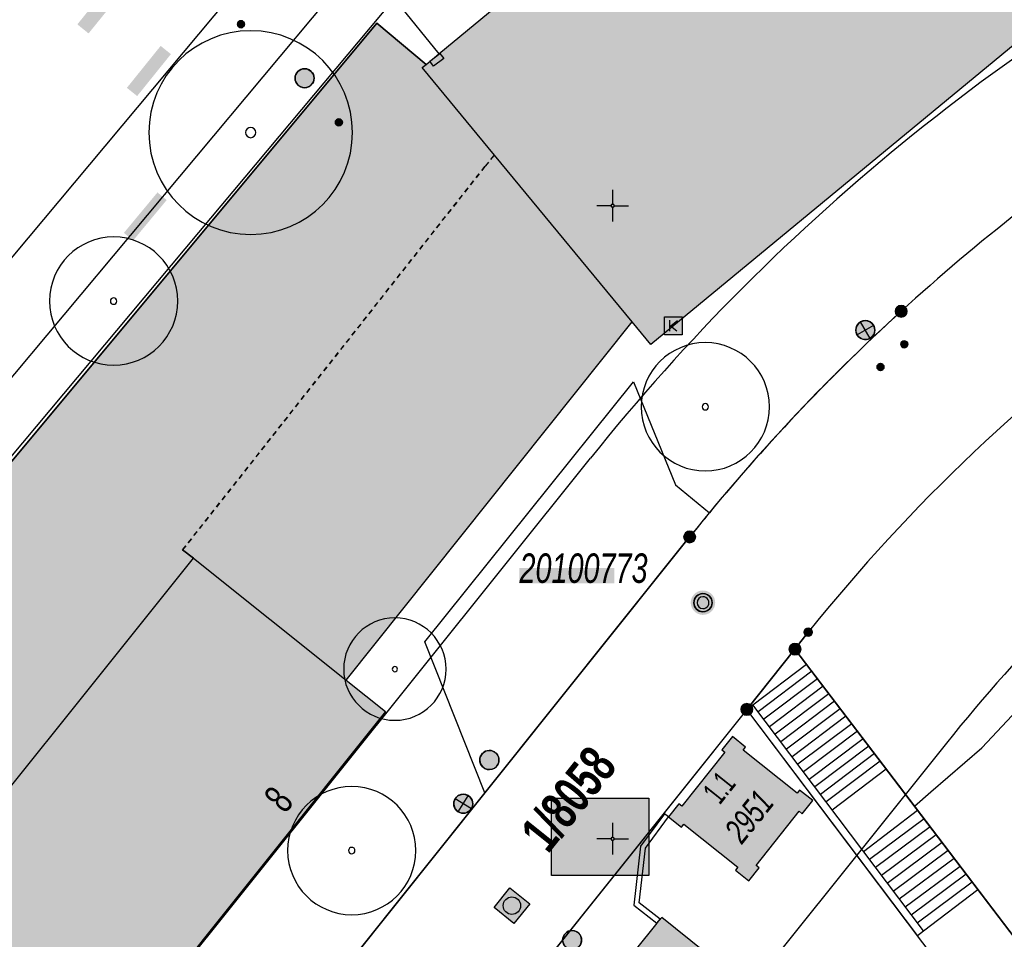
# Model space of a CAD drawing. Header units: metres. Extents: x 2695560 to 2696939, y 1260491 to 1262050.
# Tile 967 of 1005: x 2696728 to 2696766, y 1261471 to 1261507. Entities that reach past the tile are written whole.
import ezdxf

# ---------------------------------------------------------------- set-up
doc = ezdxf.new("R2010")
doc.units = ezdxf.units.M
doc.linetypes.add('AUSGEZOGEN', pattern=[0])
doc.linetypes.add('VERDECKT2_S2', pattern=[0.36, 0.2, -0.16])
for name, color, linetype in [('XR$1$AV_Flächen (EO)', 7, 'AUSGEZOGEN'), ('XR$1$AV_Gebäudeflächen (BB)', 7, 'AUSGEZOGEN'), ('XR$1$AV_Gebäudeflächen (EO)', 7, 'AUSGEZOGEN'), ('XR$1$AV_Gebäudeflächen ut.', 7, 'AUSGEZOGEN'), ('XR$1$AV_Grenzpunkte', 7, 'AUSGEZOGEN'), ('XR$1$AV_Grundstück-Nr.', 7, 'AUSGEZOGEN'), ('XR$1$AV_Haus-Nr.', 7, 'AUSGEZOGEN'), ('XR$1$AV_Koordinatennetzpunkte', 7, 'AUSGEZOGEN'), ('XR$1$AV_Lagefixpunkt-Nr.', 7, 'AUSGEZOGEN'), ('XR$1$AV_Lagefixpunkte', 7, 'AUSGEZOGEN'), ('XR$1$AV_Linien (BB)', 7, 'AUSGEZOGEN'), ('XR$1$AV_Linien (EO)', 7, 'AUSGEZOGEN'), ('XR$1$AV_Versicherung-Nr.', 7, 'AUSGEZOGEN'), ('XR$1$AW_LK_Schachtdeckel', 24, 'AUSGEZOGEN'), ('XR$1$EW_LK_Knoten', 1, 'AUSGEZOGEN'), ('XR$1$GR_Baum', 94, 'AUSGEZOGEN'), ('XR$1$Liegenschaftsgrenzen', 7, 'AUSGEZOGEN'), ('XR$1$PFAV', 255, 'AUSGEZOGEN'), ('XR$1$PFAW', 255, 'AUSGEZOGEN'), ('XR$1$PFEW', 255, 'AUSGEZOGEN'), ('XR$1$PFWFM', 255, 'AUSGEZOGEN'), ('XR$1$RAEW', 8, 'AUSGEZOGEN'), ('XR$1$RP_Abstandslinie', 7, 'AUSGEZOGEN'), ('XR$1$TV_LK_KNOTEN', 92, 'AUSGEZOGEN')]:
    doc.layers.add(name, color=color, linetype=linetype)
doc.styles.add('ARIAL', font='arial.ttf')

# ---------------------------------------------------------------- blocks, each defined once
blk = doc.blocks.new('COMPLEXOBJECT_20')
at = {"layer": 'XR$1$AV_Linien (BB)', "color": 7, "linetype": 'AUSGEZOGEN', "transparency": 33554687}
blk.add_line((6739.244, 11508.745), (6709.71, 11473.44), dxfattribs=at)
blk = doc.blocks.new('COMPLEXOBJECT_120')
at = {"layer": 'XR$1$AV_Linien (BB)', "color": 7, "linetype": 'AUSGEZOGEN', "transparency": 33554687}
for points in [[(6773.91, 11484.831), (6774.347, 11484.133), (6776.134, 11485.037), (6777.415, 11482.653), (6777.545, 11482.41), (6777.706, 11482.506), (6778.565, 11480.854)], [(6761.914, 11476.289), (6762.568, 11476.855), (6764.578, 11478.593), (6768.558, 11482.828)]]:
    blk.add_lwpolyline(points, dxfattribs=at)
blk.add_arc((6775.565, 11472.258), 12.682, 97.4974, 123.5396, dxfattribs=at)
blk = doc.blocks.new('COMPLEXOBJECT_127')
at = {"layer": 'XR$1$AV_Linien (BB)', "color": 7, "linetype": 'AUSGEZOGEN', "transparency": 33554687}
blk.add_lwpolyline([(6715.278, 11476.731), (6740.685, 11507.211), (6742.634, 11505.58)], dxfattribs=at)
blk = doc.blocks.new('COMPLEXOBJECT_135')
at = {"layer": 'XR$1$AV_Linien (BB)', "color": 7, "linetype": 'AUSGEZOGEN', "transparency": 33554687}
blk.add_line((6744.956, 11476.819), (6712.56, 11436.34), dxfattribs=at)
blk.add_arc((6691.502, 11453.137), 26.936, 310.6236, 321.4225, dxfattribs=at)
blk = doc.blocks.new('COMPLEXOBJECT_137')
at = {"layer": 'XR$1$AV_Linien (BB)', "color": 7, "linetype": 'AUSGEZOGEN', "transparency": 33554687}
blk.add_line((6753.04, 11486.92), (6744.956, 11476.819), dxfattribs=at)
blk.add_arc((6799.614, 11449.844), 59.529, 140.28941, 141.47785, dxfattribs=at)
blk = doc.blocks.new('COMPLEXOBJECT_138')
at = {"layer": 'XR$1$AV_Linien (BB)', "color": 7, "linetype": 'AUSGEZOGEN', "transparency": 33554687}
blk.add_line((6757.72, 11483.16), (6757.2, 11482.49), dxfattribs=at)
for centre, radius, start, end in [((6813.333, 11439.542), 70.496, 115.19407, 118.08035), ((6814.145, 11438.235), 72.031, 118.16042, 126.0941), ((6813.803, 11438.087), 71.95, 125.80512, 141.21206)]:
    blk.add_arc(centre, radius, start, end, dxfattribs=at)
blk = doc.blocks.new('COMPLEXOBJECT_157')
at = {"layer": 'XR$1$AV_Linien (BB)', "color": 7, "linetype": 'AUSGEZOGEN', "transparency": 33554687}
blk.add_lwpolyline([(6755.3, 11480.11), (6738.66, 11459.31), (6733.67, 11453.07), (6728.68, 11446.83), (6717.24, 11432.56)], dxfattribs=at)
blk = doc.blocks.new('COMPLEXOBJECT_162')
at = {"layer": 'XR$1$AV_Linien (BB)', "color": 7, "linetype": 'AUSGEZOGEN', "transparency": 33554687}
for centre, radius, start, end in [((6814.132, 11437.647), 78.549, 109.97478, 114.33026), ((6813.745, 11438.026), 78.045, 114.18581, 123.1476), ((6814.051, 11438.206), 78.062, 123.40831, 132.42357), ((6813.947, 11438.211), 77.988, 132.3694, 140.44259)]:
    blk.add_arc(centre, radius, start, end, dxfattribs=at)
blk = doc.blocks.new('COMPLEXOBJECT_774')
at = {"layer": 'XR$1$AV_Linien (BB)', "color": 7, "linetype": 'AUSGEZOGEN', "transparency": 33554687}
for points in [[(6751.448, 11548.814), (6752.991, 11551.459), (6750.571, 11553.184)], [(6718.522, 11505.466), (6722.545, 11510.266), (6734, 11523.918)]]:
    blk.add_lwpolyline(points, dxfattribs=at)
for centre, radius, start, end in [((6751.438, 11554.221), 1.351, 88.3036, 156.6909), ((6751.437, 11554.221), 1.351, 156.6468, 230.1185), ((6618.646, 11624.059), 152.637, 324.27481, 330.46445), ((6611.47, 11627.975), 160.753, 319.66063, 324.63479)]:
    blk.add_arc(centre, radius, start, end, dxfattribs=at)
blk = doc.blocks.new('COMPLEXOBJECT_800')
at = {"layer": 'XR$1$AV_Linien (BB)', "color": 7, "linetype": 'AUSGEZOGEN', "transparency": 33554687}
blk.add_line((6736.702, 11510.426), (6708.011, 11476.146), dxfattribs=at)
blk = doc.blocks.new('COMPLEXOBJECT_1171')
at = {"layer": 'XR$1$Liegenschaftsgrenzen', "color": 7, "linetype": 'AUSGEZOGEN', "transparency": 33554687}
blk.add_line((6757.2, 11482.49), (6757.72, 11483.16), dxfattribs=at)
blk.add_arc((6813.803, 11438.087), 71.95, 125.80512, 141.21206, dxfattribs=at)
blk = doc.blocks.new('COMPLEXOBJECT_1223')
at = {"layer": 'XR$1$Liegenschaftsgrenzen', "color": 7, "linetype": 'AUSGEZOGEN', "transparency": 33554687}
blk.add_line((6753.77, 11526.11), (6709.71, 11473.44), dxfattribs=at)
blk = doc.blocks.new('COMPLEXOBJECT_1238')
at = {"layer": 'XR$1$Liegenschaftsgrenzen', "color": 7, "linetype": 'AUSGEZOGEN', "transparency": 33554687}
blk.add_line((6712.56, 11436.34), (6753.04, 11486.92), dxfattribs=at)
for centre, radius, start, end in [((6814.051, 11438.206), 78.062, 123.40831, 132.42357), ((6813.833, 11438.315), 77.835, 132.35928, 141.35733)]:
    blk.add_arc(centre, radius, start, end, dxfattribs=at)
blk = doc.blocks.new('COMPLEXOBJECT_1239')
at = {"layer": 'XR$1$Liegenschaftsgrenzen', "color": 7, "linetype": 'AUSGEZOGEN', "transparency": 33554687}
for p, q in [((6752.91, 11551.32), (6740.15, 11561.72)), ((6718.62, 11505.91), (6734.31, 11524.39))]:
    blk.add_line(p, q, dxfattribs=at)
for centre, radius, start, end in [((6608.618, 11631.149), 164.902, 325.36623, 331.04667), ((6608.138, 11631.397), 165.438, 319.69841, 325.38982)]:
    blk.add_arc(centre, radius, start, end, dxfattribs=at)
blk = doc.blocks.new('BWAV1')
at = {"layer": 'XR$1$PFAV', "transparency": 33554687}
blk.add_hatch(color=7, dxfattribs=at).paths.add_polyline_path([(0.67, 0), (0.656, 0.135), (0.616, 0.264), (0.55, 0.383), (0.462, 0.486), (0.354, 0.569), (0.233, 0.628), (0.101, 0.662), (-0.034, 0.669), (-0.168, 0.649), (-0.295, 0.602), (-0.41, 0.53), (-0.508, 0.436), (-0.586, 0.325), (-0.639, 0.201), (-0.667, 0.068), (-0.667, -0.068), (-0.639, -0.201), (-0.586, -0.325), (-0.508, -0.436), (-0.41, -0.53), (-0.295, -0.602), (-0.168, -0.649), (-0.034, -0.669), (0.101, -0.662), (0.233, -0.628), (0.354, -0.569), (0.462, -0.486), (0.55, -0.383), (0.616, -0.264), (0.656, -0.135)])
at = {"color": 7, "transparency": 33554687}
for radius, start, end in [(0.5, 91.1948, 268.8052), (0.326, 91.1948, 268.8052), (0.5, 268.8052, 91.1948), (0.326, 268.8052, 91.1948)]:
    blk.add_arc((0, 0), radius, start, end, dxfattribs=at)
at = {"layer": 'XR$1$PFAV', "transparency": 33554687}
blk.add_circle((0, 0), 0.5, dxfattribs=at)
blk = doc.blocks.new('BAV15')
at = {"layer": 'XR$1$PFAV', "transparency": 33554687}
blk.add_hatch(color=7, dxfattribs=at).paths.add_polyline_path([(0.5, 0), (0.49, 0.101), (0.459, 0.197), (0.41, 0.286), (0.344, 0.362), (0.264, 0.424), (0.174, 0.469), (0.076, 0.494), (-0.025, 0.499), (-0.125, 0.484), (-0.22, 0.449), (-0.306, 0.395), (-0.379, 0.326), (-0.437, 0.243), (-0.477, 0.15), (-0.497, 0.051), (-0.497, -0.051), (-0.477, -0.15), (-0.437, -0.243), (-0.379, -0.326), (-0.306, -0.395), (-0.22, -0.449), (-0.125, -0.484), (-0.025, -0.499), (0.076, -0.494), (0.174, -0.469), (0.264, -0.424), (0.344, -0.362), (0.41, -0.286), (0.459, -0.197), (0.49, -0.101)])
at = {"color": 7, "transparency": 33554687}
for start, end in [(90, 270), (270, 90)]:
    blk.add_arc((0, 0), 0.5, start, end, dxfattribs=at)
at = {"layer": 'XR$1$PFAV', "transparency": 33554687}
blk.add_circle((0, 0), 0.5, dxfattribs=at)
blk = doc.blocks.new('BAV2041')
at = {"color": 7, "transparency": 33554687}
for p, q in [((0, 0.5), (0, 0.05)), ((-0.05, 0), (-0.5, 0)), ((0.05, 0), (0.5, 0)), ((0, -0.05), (0, -0.5))]:
    blk.add_line(p, q, dxfattribs=at)
blk.add_circle((0, 0), 0.05, dxfattribs=at)
for start, end in [(90, 270), (270, 90)]:
    blk.add_arc((0, 0), 0.05, start, end, dxfattribs=at)
blk = doc.blocks.new('COMPLEXOBJECT_1461')
at = {"layer": 'XR$1$RP_Abstandslinie', "color": 7, "linetype": 'AUSGEZOGEN', "transparency": 33554687}
blk.add_lwpolyline([(6763.18, 11478.78), (6742.94, 11453.49), (6722.73, 11428.24)], dxfattribs=at)
blk.add_arc((6813.928, 11438.164), 65, 128.8438, 141.32817, dxfattribs=at)
blk = doc.blocks.new('WBGR1')
at = {"color": 94, "transparency": 33554687}
for radius, start, end in [(1, 90, 270), (1, 270, 90), (0.05, 90, 270), (0.05, 270, 90)]:
    blk.add_arc((0, 0), radius, start, end, dxfattribs=at)
blk = doc.blocks.new('BAW2082')
at = {"layer": 'XR$1$PFAW', "transparency": 33554687}
blk.add_hatch(color=7, dxfattribs=at).paths.add_polyline_path([(0.509, -0.003), (0.499, 0.098), (0.469, 0.194), (0.42, 0.283), (0.354, 0.359), (0.274, 0.421), (0.183, 0.466), (0.085, 0.491), (-0.016, 0.496), (-0.116, 0.481), (-0.211, 0.446), (-0.297, 0.392), (-0.37, 0.323), (-0.428, 0.24), (-0.468, 0.147), (-0.488, 0.047), (-0.488, -0.054), (-0.468, -0.153), (-0.428, -0.246), (-0.37, -0.329), (-0.297, -0.398), (-0.211, -0.452), (-0.116, -0.487), (-0.016, -0.502), (0.085, -0.497), (0.183, -0.472), (0.274, -0.427), (0.354, -0.366), (0.42, -0.289), (0.469, -0.2), (0.499, -0.104)])
at = {"transparency": 33554687}
for start, end in [(91.1948, 268.8052), (268.8052, 91.1948)]:
    blk.add_arc((0.01, 0), 0.5, start, end, dxfattribs=at)
at = {"layer": 'XR$1$PFAW', "transparency": 33554687}
blk.add_circle((0.009, -0.003), 0.5, dxfattribs=at)
blk = doc.blocks.new('BAW2087')
at = {"lineweight": 25, "true_color": 0x000000, "transparency": 33554687}
h = blk.add_hatch(color=18, dxfattribs=at)
h.paths.add_polyline_path([(-0.5, 0.5), (-0.5, -0.5), (0.5, -0.5), (0.5, 0.5)])
h.paths.add_polyline_path([(0.337, -0.069), (0.316, -0.136), (0.282, -0.196), (0.237, -0.249), (0.182, -0.292), (0.119, -0.322), (0.052, -0.34), (-0.017, -0.343), (-0.086, -0.333), (-0.151, -0.309), (-0.21, -0.272), (-0.261, -0.224), (-0.301, -0.167), (-0.328, -0.103), (-0.342, -0.035), (-0.342, 0.035), (-0.328, 0.103), (-0.301, 0.167), (-0.261, 0.224), (-0.21, 0.272), (-0.151, 0.309), (-0.086, 0.333), (-0.017, 0.343), (0.052, 0.34), (0.119, 0.322), (0.182, 0.292), (0.237, 0.249), (0.282, 0.196), (0.316, 0.136), (0.337, 0.069), (0.344, 0)], flags=16)
at = {"layer": 'XR$1$PFAW', "lineweight": 25, "transparency": 33554687}
blk.add_hatch(color=7, dxfattribs=at).paths.add_polyline_path([(0.344, 0), (0.337, 0.069), (0.316, 0.136), (0.282, 0.196), (0.237, 0.249), (0.182, 0.292), (0.119, 0.322), (0.052, 0.34), (-0.017, 0.343), (-0.086, 0.333), (-0.151, 0.309), (-0.21, 0.272), (-0.261, 0.224), (-0.301, 0.167), (-0.328, 0.103), (-0.342, 0.035), (-0.342, -0.035), (-0.328, -0.103), (-0.301, -0.167), (-0.261, -0.224), (-0.21, -0.272), (-0.151, -0.309), (-0.086, -0.333), (-0.017, -0.343), (0.052, -0.34), (0.119, -0.322), (0.182, -0.292), (0.237, -0.249), (0.282, -0.196), (0.316, -0.136), (0.337, -0.069)])
at = {"lineweight": 25, "transparency": 33554687}
for p, q in [((-0.5, 0.5, 0.993), (0.5, 0.5, 0.993)), ((-0.5, -0.5, 0.993), (-0.5, 0.5, 0.993)), ((0.5, 0.5, 0.993), (0.5, -0.5, 0.993)), ((0.5, -0.5, 0.993), (-0.5, -0.5, 0.993))]:
    blk.add_line(p, q, dxfattribs=at)
blk.add_circle((0, 0), 0.344, dxfattribs=at)
at = {"layer": 'XR$1$PFAW', "lineweight": 25, "transparency": 33554687}
blk.add_line((-0.5, 0.5), (0.5, 0.5), dxfattribs=at)
at = {"layer": 'XR$1$PFAW', "color": 31, "lineweight": 25, "transparency": 33554687}
for p, q in [((-0.5, -0.5), (-0.5, 0.5)), ((0.5, 0.5), (0.5, -0.5)), ((0.5, -0.5), (-0.5, -0.5))]:
    blk.add_line(p, q, dxfattribs=at)
at = {"layer": 'XR$1$PFAW', "lineweight": 25, "transparency": 33554687}
blk.add_circle((0, 0), 0.344, dxfattribs=at)
blk = doc.blocks.new('BAW2088')
at = {"layer": 'XR$1$PFAW', "transparency": 33554687}
blk.add_hatch(color=253, dxfattribs=at).paths.add_polyline_path([(0.51, 0), (0.5, 0.101), (0.47, 0.197), (0.421, 0.286), (0.355, 0.362), (0.275, 0.424), (0.184, 0.469), (0.086, 0.494), (-0.015, 0.499), (-0.115, 0.484), (-0.21, 0.449), (-0.296, 0.395), (-0.369, 0.326), (-0.427, 0.243), (-0.467, 0.15), (-0.487, 0.051), (-0.487, -0.051), (-0.467, -0.15), (-0.427, -0.243), (-0.369, -0.326), (-0.296, -0.395), (-0.21, -0.449), (-0.115, -0.484), (-0.015, -0.499), (0.086, -0.494), (0.184, -0.469), (0.275, -0.424), (0.355, -0.362), (0.421, -0.286), (0.47, -0.197), (0.5, -0.101)])
at = {"transparency": 33554687}
for start, end in [(91.1948, 268.8052), (268.8052, 91.1948)]:
    blk.add_arc((0.01, 0), 0.5, start, end, dxfattribs=at)
at = {"layer": 'XR$1$PFAW', "transparency": 33554687}
blk.add_circle((0.01, 0), 0.5, dxfattribs=at)
blk = doc.blocks.new('BEWLP2549_S')
at = {"layer": 'XR$1$PFEW', "transparency": 33554687}
blk.add_hatch(color=7, dxfattribs=at).paths.add_polyline_path([(0.5, 0), (0.49, 0.101), (0.459, 0.197), (0.41, 0.286), (0.344, 0.362), (0.264, 0.424), (0.174, 0.469), (0.076, 0.494), (-0.025, 0.499), (-0.125, 0.484), (-0.22, 0.449), (-0.306, 0.395), (-0.379, 0.326), (-0.437, 0.243), (-0.477, 0.15), (-0.497, 0.051), (-0.497, -0.051), (-0.477, -0.15), (-0.437, -0.243), (-0.379, -0.326), (-0.306, -0.395), (-0.22, -0.449), (-0.125, -0.484), (-0.025, -0.499), (0.076, -0.494), (0.174, -0.469), (0.264, -0.424), (0.344, -0.362), (0.41, -0.286), (0.459, -0.197), (0.49, -0.101)])
at = {"color": 1, "transparency": 33554687}
for p, q in [((0.354, -0.354), (-0.354, 0.354)), ((-0.354, -0.354), (0.354, 0.354))]:
    blk.add_line(p, q, dxfattribs=at)
for start, end in [(91.3809, 268.6191), (268.6191, 91.3809)]:
    blk.add_arc((0, 0), 0.5, start, end, dxfattribs=at)
at = {"layer": 'XR$1$PFEW', "transparency": 33554687}
blk.add_circle((0, 0), 0.5, dxfattribs=at)
blk = doc.blocks.new('BEW957')
at = {"layer": 'XR$1$RAEW', "transparency": 33554687}
blk.add_hatch(color=1, dxfattribs=at).paths.add_polyline_path([(-0.5, 0), (-0.5, -0.05), (-0.49, -0.1), (-0.48, -0.15), (-0.46, -0.2), (-0.44, -0.24), (-0.41, -0.29), (-0.38, -0.33), (-0.34, -0.36), (-0.31, -0.4), (-0.26, -0.42), (-0.22, -0.45), (-0.17, -0.47), (-0.13, -0.48), (-0.08, -0.49), (-0.03, -0.5), (0.03, -0.5), (0.08, -0.49), (0.13, -0.48), (0.17, -0.47), (0.22, -0.45), (0.26, -0.42), (0.31, -0.4), (0.34, -0.36), (0.38, -0.33), (0.41, -0.29), (0.44, -0.24), (0.46, -0.2), (0.48, -0.15), (0.49, -0.1), (0.5, -0.05), (0.5, 0), (0.5, 0.05), (0.49, 0.1), (0.48, 0.15), (0.46, 0.2), (0.44, 0.24), (0.41, 0.29), (0.38, 0.33), (0.34, 0.36), (0.31, 0.4), (0.26, 0.42), (0.22, 0.45), (0.17, 0.47), (0.13, 0.48), (0.08, 0.49), (0.03, 0.5), (-0.03, 0.5), (-0.08, 0.49), (-0.13, 0.48), (-0.17, 0.47), (-0.22, 0.45), (-0.26, 0.42), (-0.31, 0.4), (-0.34, 0.36), (-0.38, 0.33), (-0.41, 0.29), (-0.44, 0.24), (-0.46, 0.2), (-0.48, 0.15), (-0.49, 0.1), (-0.5, 0.05)])
at = {"color": 1, "transparency": 33554687}
for start, end in [(90, 180), (180, 270), (0, 90), (270, 0)]:
    blk.add_arc((0, 0), 0.5, start, end, dxfattribs=at)
at = {"layer": 'XR$1$RAEW', "color": 1, "transparency": 33554687}
blk.add_circle((0, 0), 0.5, dxfattribs=at)
blk = doc.blocks.new('BEWLP2514')
at = {"layer": 'XR$1$PFEW', "transparency": 33554687}
blk.add_hatch(color=7, dxfattribs=at).paths.add_polyline_path([(0.5, 0), (-0.5, 0), (-0.5, -0.5), (0.5, -0.5)])
at = {"color": 1, "transparency": 33554687}
blk.add_lwpolyline([(-0.5, 0), (0.5, 0), (0.5, -0.5), (-0.5, -0.5), (-0.5, 0)], close=True, dxfattribs=at)
at = {"layer": 'XR$1$PFEW', "transparency": 33554687}
for p, q in [((-0.5, -0.5), (-0.5, 0)), ((-0.5, 0), (0.5, 0)), ((0.5, 0), (0.5, -0.5)), ((0.5, -0.5), (-0.5, -0.5))]:
    blk.add_line(p, q, dxfattribs=at)
blk = doc.blocks.new('BTV1')
at = {"layer": 'XR$1$PFWFM', "transparency": 33554687}
blk.add_hatch(color=7, dxfattribs=at).paths.add_polyline_path([(-0.5, 0.5), (-0.5, -0.5), (0.5, -0.5), (0.5, 0.5)])
at = {"color": 92, "transparency": 33554687}
for p, q in [((-0.219, 0.321), (-0.219, -0.298)), ((-0.208, -0.05), (0.23, 0.31)), ((-0.159, 0.001), (0.192, -0.283))]:
    blk.add_line(p, q, dxfattribs=at)
blk.add_polyline3d([(-0.5, 0.5, 0.993), (0.5, 0.5, 0.993), (0.5, -0.5, 0.993), (-0.5, -0.5, 0.993)], close=True, dxfattribs=at)
blk = doc.blocks.new('COMPLEXOBJECT_2823')
at = {"layer": 'XR$1$RP_Abstandslinie', "color": 7, "linetype": 'AUSGEZOGEN', "transparency": 33554687}
for points in [[(6754.454, 11523.8), (6733.64, 11498.94), (6711.71, 11472.74)], [(6708.68, 11439.49), (6728.88, 11464.74), (6749.12, 11490.03)]]:
    blk.add_lwpolyline(points, dxfattribs=at)
for centre, radius, start, end in [((6813.942, 11438.164), 83.01, 116.36376, 128.8512), ((6813.919, 11438.133), 83.019, 128.82552, 141.30914)]:
    blk.add_arc(centre, radius, start, end, dxfattribs=at)

msp = doc.modelspace()

# ---------------------------------------------------------------- hatches: boundary and pattern name
at = {"transparency": 33554687}
for points in [[(2696729.832, 1261506.97), (2696730.274, 1261506.612), (2696732.28, 1261509.088), (2696731.838, 1261509.446)], [(2696731.788, 1261504.464), (2696732.193, 1261504.138), (2696733.526, 1261505.794), (2696733.122, 1261506.12)], [(2696731.67, 1261498.737), (2696732.034, 1261498.435), (2696733.359, 1261500.032), (2696732.995, 1261500.333)], [(2696747.291, 1261485.502), (2696747.291, 1261484.899), (2696751.035, 1261484.899), (2696751.035, 1261485.502)], [(2696748.554, 1261476.411), (2696748.554, 1261473.364), (2696752.404, 1261473.364), (2696752.404, 1261476.411)]]:
    msp.add_hatch(color=7, dxfattribs=at).paths.add_polyline_path(points)
at = {"layer": 'XR$1$AV_Gebäudeflächen (BB)', "true_color": 0xd2d2d2, "transparency": 33554687}
for points in [[(2696744.105, 1261505.804), (2696743.604, 1261505.39), (2696743.45, 1261505.263), (2696746.303, 1261501.808), (2696746.806, 1261501.199), (2696751.743, 1261495.222), (2696752.475, 1261494.335), (2696787.497, 1261523.253), (2696779.877, 1261532.51), (2696778.511, 1261534.17), (2696774.959, 1261531.295)], [(2696740.452, 1261481.071), (2696734.414, 1261485.898), (2696722.757, 1261471.332), (2696700.638, 1261443.694), (2696702.323, 1261442.343), (2696705.701, 1261439.634), (2696708.231, 1261437.606), (2696741.998, 1261479.834)]]:
    msp.add_hatch(color=254, dxfattribs=at).paths.add_polyline_path(points)
at = {"layer": 'XR$1$AV_Gebäudeflächen (EO)', "true_color": 0xebebeb, "transparency": 33554687}
for points in [[(2696740.452, 1261481.071), (2696751.743, 1261495.222), (2696746.806, 1261501.199), (2696746.303, 1261501.808), (2696745.925, 1261501.355), (2696733.989, 1261486.217), (2696734.414, 1261485.898)], [(2696756.345, 1261473.15), (2696756.756, 1261473.666), (2696756.639, 1261473.76), (2696758.34, 1261475.895), (2696758.457, 1261475.802), (2696758.868, 1261476.318), (2696758.352, 1261476.73), (2696758.258, 1261476.612), (2696756.121, 1261478.315), (2696756.214, 1261478.432), (2696755.698, 1261478.844), (2696755.286, 1261478.327), (2696755.404, 1261478.234), (2696753.703, 1261476.099), (2696753.585, 1261476.192), (2696753.174, 1261475.676), (2696753.689, 1261475.265), (2696753.783, 1261475.383), (2696755.915, 1261473.684), (2696755.822, 1261473.567)]]:
    msp.add_hatch(color=7, dxfattribs=at).paths.add_polyline_path(points)
at = {"layer": 'XR$1$AV_Gebäudeflächen ut.', "true_color": 0xf5f5f5, "transparency": 33554687}
for points in [[(2696722.757, 1261471.332), (2696734.414, 1261485.898), (2696733.989, 1261486.217), (2696745.925, 1261501.355), (2696746.303, 1261501.808), (2696743.45, 1261505.263), (2696743.604, 1261505.39), (2696741.655, 1261507.021), (2696716.248, 1261476.541)], [(2696753.922, 1261463.716), (2696757.426, 1261468.075), (2696752.905, 1261471.709), (2696752.717, 1261471.475), (2696749.401, 1261467.349)]]:
    msp.add_hatch(color=7, dxfattribs=at).paths.add_polyline_path(points)

# ---------------------------------------------------------------- linework, layer by layer
at = {"color": 24, "lineweight": -3, "transparency": 33554687}
msp.add_lwpolyline([(2696748.554, 1261476.411), (2696752.404, 1261476.411), (2696752.404, 1261473.364), (2696748.554, 1261473.364), (2696748.554, 1261476.411)], close=True, dxfattribs=at)
at = {"layer": 'XR$1$AV_Flächen (EO)', "color": 7, "linetype": 'AUSGEZOGEN', "transparency": 33554687}
for points in [[(2696746.303, 1261501.808), (2696743.45, 1261505.263), (2696743.604, 1261505.39), (2696741.655, 1261507.021), (2696716.248, 1261476.541)], [(2696740.452, 1261481.071), (2696751.743, 1261495.222), (2696746.806, 1261501.199), (2696746.303, 1261501.808)], [(2696722.757, 1261471.332), (2696734.414, 1261485.898), (2696733.989, 1261486.217)], [(2696733.989, 1261486.217), (2696734.414, 1261485.898), (2696740.452, 1261481.071)], [(2696752.905, 1261471.709), (2696752.717, 1261471.475), (2696749.401, 1261467.349)], [(2696753.922, 1261463.716), (2696757.426, 1261468.075), (2696752.905, 1261471.709)]]:
    msp.add_lwpolyline(points, dxfattribs=at)
at = {"layer": 'XR$1$AV_Flächen (EO)', "color": 7, "linetype": 'VERDECKT2_S2', "transparency": 33554687}
for points in [[(2696733.989, 1261486.217), (2696745.925, 1261501.355), (2696746.303, 1261501.808)], [(2696746.303, 1261501.808), (2696745.925, 1261501.355), (2696733.989, 1261486.217)]]:
    msp.add_lwpolyline(points, dxfattribs=at)
at = {"layer": 'XR$1$AV_Flächen (EO)', "color": 7, "linetype": 'AUSGEZOGEN', "transparency": 33554687}
for points in [[(2696756.345, 1261473.15), (2696756.756, 1261473.666), (2696756.639, 1261473.76), (2696758.34, 1261475.895), (2696758.457, 1261475.802), (2696758.868, 1261476.318), (2696758.352, 1261476.73), (2696758.258, 1261476.612), (2696756.121, 1261478.315), (2696756.214, 1261478.432), (2696755.698, 1261478.844), (2696755.286, 1261478.327), (2696755.404, 1261478.234), (2696753.703, 1261476.099), (2696753.585, 1261476.192), (2696753.174, 1261475.676), (2696753.689, 1261475.265), (2696753.783, 1261475.383), (2696755.915, 1261473.684), (2696755.822, 1261473.567), (2696756.345, 1261473.15)], [(2696751.81, 1261472.193), (2696752.717, 1261471.475), (2696752.841, 1261471.632), (2696752.021, 1261472.281), (2696752.263, 1261474.446), (2696753.178, 1261475.682), (2696753.018, 1261475.801), (2696752.07, 1261474.522), (2696751.81, 1261472.193)]]:
    msp.add_lwpolyline(points, close=True, dxfattribs=at)
at = {"layer": 'XR$1$AV_Linien (BB)', "color": 7, "linetype": 'AUSGEZOGEN', "transparency": 33554687}
for p, q in [((2696743.604, 1261505.39), (2696744.105, 1261505.804)), ((2696740.452, 1261481.071), (2696751.743, 1261495.222)), ((2696756.27, 1261479.92), (2696758.17, 1261482.3)), ((2696758.17, 1261482.3), (2696762.884, 1261476.099)), ((2696773.323, 1261457.322), (2696756.27, 1261479.92)), ((2696762.884, 1261476.099), (2696775.599, 1261459.373))]:
    msp.add_line(p, q, dxfattribs=at)
for points in [[(2696744.105, 1261505.804), (2696774.959, 1261531.295), (2696778.511, 1261534.17), (2696779.877, 1261532.51)], [(2696779.877, 1261532.51), (2696787.497, 1261523.253), (2696752.475, 1261494.335), (2696751.743, 1261495.222)], [(2696740.214, 1261508.555), (2696742.459, 1261507.83), (2696744.105, 1261505.804)], [(2696751.743, 1261495.222), (2696746.806, 1261501.199), (2696746.303, 1261501.808), (2696743.45, 1261505.263), (2696743.604, 1261505.39)], [(2696745.926, 1261476.629), (2696743.557, 1261482.583), (2696751.787, 1261492.851), (2696753.447, 1261488.786), (2696754.789, 1261487.688)], [(2696705.701, 1261439.634), (2696702.323, 1261442.343), (2696700.638, 1261443.694), (2696722.757, 1261471.332), (2696734.414, 1261485.898), (2696740.452, 1261481.071)], [(2696740.452, 1261481.071), (2696741.998, 1261479.834), (2696708.231, 1261437.606)]]:
    msp.add_lwpolyline(points, dxfattribs=at)
at = {"layer": 'XR$1$AV_Linien (EO)', "color": 7, "linetype": 'AUSGEZOGEN', "transparency": 33554687}
for p, q in [((2696756.509, 1261480.101), (2696758.621, 1261481.706)), ((2696758.835, 1261481.426), (2696756.716, 1261479.827)), ((2696759.059, 1261481.13), (2696756.94, 1261479.53)), ((2696759.284, 1261480.834), (2696757.163, 1261479.234)), ((2696759.509, 1261480.539), (2696757.387, 1261478.937)), ((2696756.27, 1261479.92), (2696756.509, 1261480.101)), ((2696763.004, 1261470.996), (2696756.27, 1261479.92)), ((2696763.244, 1261471.177), (2696756.509, 1261480.101)), ((2696759.734, 1261480.243), (2696757.611, 1261478.641)), ((2696759.959, 1261479.947), (2696757.835, 1261478.344)), ((2696760.183, 1261479.651), (2696758.058, 1261478.048)), ((2696760.408, 1261479.356), (2696758.282, 1261477.751)), ((2696760.633, 1261479.06), (2696758.506, 1261477.455)), ((2696760.858, 1261478.764), (2696758.73, 1261477.158)), ((2696761.082, 1261478.469), (2696758.953, 1261476.862)), ((2696761.307, 1261478.173), (2696759.177, 1261476.565)), ((2696761.532, 1261477.877), (2696759.401, 1261476.269)), ((2696759.642, 1261475.95), (2696761.768, 1261477.567)), ((2696760.876, 1261474.314), (2696763.009, 1261475.935)), ((2696763.266, 1261475.596), (2696761.114, 1261473.995)), ((2696763.504, 1261475.283), (2696761.348, 1261473.68)), ((2696763.741, 1261474.971), (2696761.582, 1261473.365)), ((2696763.979, 1261474.658), (2696761.816, 1261473.05)), ((2696764.217, 1261474.346), (2696762.051, 1261472.735)), ((2696764.454, 1261474.033), (2696762.285, 1261472.42)), ((2696764.692, 1261473.721), (2696762.519, 1261472.105)), ((2696764.929, 1261473.408), (2696762.753, 1261471.79)), ((2696765.167, 1261473.096), (2696762.988, 1261471.475)), ((2696763.244, 1261471.177), (2696765.387, 1261472.806)), ((2696763.004, 1261470.996), (2696763.244, 1261471.177))]:
    msp.add_line(p, q, dxfattribs=at)
at = {"layer": 'XR$1$Liegenschaftsgrenzen', "color": 7, "linetype": 'AUSGEZOGEN', "transparency": 33554687}
for p, q in [((2696758.17, 1261482.3), (2696756.27, 1261479.92)), ((2696775.599, 1261459.373), (2696758.17, 1261482.3)), ((2696756.27, 1261479.92), (2696739.63, 1261459.12)), ((2696773.323, 1261457.322), (2696756.27, 1261479.92))]:
    msp.add_line(p, q, dxfattribs=at)

# ---------------------------------------------------------------- block references
at = {"layer": 'XR$1$AV_Grenzpunkte', "color": 7, "linetype": 'AUSGEZOGEN', "lineweight": -3, "transparency": 33554687}
for p, xscale, yscale in [((2696762.36, 1261495.64), 0.4549999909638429, 0.4549999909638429), ((2696754.01, 1261486.73), 0.4549999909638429, 0.4549999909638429), ((2696758.69, 1261482.97), 0.3249999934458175, 0.3249999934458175), ((2696758.17, 1261482.3), 0.4549999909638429, 0.4549999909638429), ((2696756.27, 1261479.92), 0.4549999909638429, 0.4549999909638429)]:
    msp.add_blockref('BAV15', p, dxfattribs=dict(at, xscale=xscale, yscale=yscale))
at = {"layer": 'XR$1$AV_Koordinatennetzpunkte', "color": 7, "linetype": 'AUSGEZOGEN', "lineweight": -3, "transparency": 33554687, "xscale": 1.25, "yscale": 1.25}
for p in [(2696750.97, 1261499.81), (2696750.97, 1261474.81)]:
    msp.add_blockref('BAV2041', p, dxfattribs=at)
at = {"layer": 'XR$1$AV_Lagefixpunkte', "color": 7, "linetype": 'AUSGEZOGEN', "lineweight": -3, "transparency": 33554687, "xscale": 0.7199999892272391, "yscale": 0.7199999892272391}
msp.add_blockref('BWAV1', (2696754.536, 1261484.134, 448.746), dxfattribs=at)
at = {"layer": 'XR$1$AV_Linien (BB)', "color": 7, "linetype": 'AUSGEZOGEN', "lineweight": -3, "transparency": 33554687}
for name in ['COMPLEXOBJECT_774', 'COMPLEXOBJECT_162', 'COMPLEXOBJECT_800', 'COMPLEXOBJECT_20', 'COMPLEXOBJECT_127', 'COMPLEXOBJECT_138', 'COMPLEXOBJECT_137', 'COMPLEXOBJECT_120', 'COMPLEXOBJECT_157', 'COMPLEXOBJECT_135']:
    msp.add_blockref(name, (2690000.97, 1249999.81), dxfattribs=at)
at = {"layer": 'XR$1$AW_LK_Schachtdeckel', "color": 24, "linetype": 'AUSGEZOGEN', "lineweight": -3, "transparency": 33554687, "xscale": 0.7499999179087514, "yscale": 0.7499999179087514}
for p in [(2696738.799, 1261504.845), (2696749.363, 1261470.814)]:
    msp.add_blockref('BAW2082', p, dxfattribs=at)
at = {"layer": 'XR$1$AW_LK_Schachtdeckel', "color": 24, "linetype": 'AUSGEZOGEN', "lineweight": -3, "transparency": 33554687, "xscale": 0.7578193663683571, "yscale": 0.757819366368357, "rotation": 271.525878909}
msp.add_blockref('BAW2088', (2696746.102, 1261477.927), dxfattribs=at)
at = {"layer": 'XR$1$AW_LK_Schachtdeckel', "color": 24, "linetype": 'AUSGEZOGEN', "lineweight": -3, "transparency": 33554687, "rotation": 51.340423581}
msp.add_blockref('BAW2087', (2696746.99, 1261472.17), dxfattribs=at)
at = {"layer": 'XR$1$EW_LK_Knoten', "color": 1, "linetype": 'AUSGEZOGEN', "lineweight": -3, "transparency": 33554687, "xscale": 0.2749999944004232, "yscale": 0.2749999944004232}
for p in [(2696736.296, 1261506.977), (2696740.158, 1261503.103), (2696762.484, 1261494.337), (2696761.546, 1261493.441)]:
    msp.add_blockref('BEW957', p, dxfattribs=at)
at = {"layer": 'XR$1$EW_LK_Knoten', "color": 1, "linetype": 'AUSGEZOGEN', "lineweight": -3, "transparency": 33554687}
for name, p, xscale, yscale, rotation in [('BEWLP2514', (2696743.949, 1261505.673), 0.5, 0.5, 37.30589999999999), ('BEW957', (2696740.158, 1261503.103), 0.2749999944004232, 0.2749999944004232, 45), ('BEWLP2549_S', (2696760.947, 1261494.897), 0.7499999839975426, 0.7499999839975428, 74.5155), ('BEW957', (2696761.546, 1261493.441), 0.2749999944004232, 0.2749999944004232, 288), ('BEWLP2549_S', (2696745.072, 1261476.193), 0.7499999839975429, 0.749999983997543, 13.2012)]:
    msp.add_blockref(name, p, dxfattribs=dict(at, xscale=xscale, yscale=yscale, rotation=rotation))
at = {"layer": 'XR$1$GR_Baum', "color": 94, "linetype": 'AUSGEZOGEN', "lineweight": -3, "transparency": 33554687}
for p, xscale, yscale in [((2696736.676, 1261502.697), 4.021209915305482, 4.021209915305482), ((2696731.263, 1261496.043), 2.531872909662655, 2.531872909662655), ((2696754.628, 1261491.87), 2.531872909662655, 2.531872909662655), ((2696742.37, 1261481.51), 2.020948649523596, 2.020948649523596), ((2696740.667, 1261474.345), 2.531872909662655, 2.531872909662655)]:
    msp.add_blockref('WBGR1', p, dxfattribs=dict(at, xscale=xscale, yscale=yscale))
at = {"layer": 'XR$1$Liegenschaftsgrenzen', "color": 7, "linetype": 'AUSGEZOGEN', "lineweight": -3, "transparency": 33554687}
for name in ['COMPLEXOBJECT_1239', 'COMPLEXOBJECT_1223', 'COMPLEXOBJECT_1238', 'COMPLEXOBJECT_1171']:
    msp.add_blockref(name, (2690000.97, 1249999.81), dxfattribs=at)
at = {"layer": 'XR$1$RP_Abstandslinie', "color": 7, "linetype": 'AUSGEZOGEN', "lineweight": -3, "transparency": 33554687}
for name in ['COMPLEXOBJECT_2823', 'COMPLEXOBJECT_1461']:
    msp.add_blockref(name, (2690000.97, 1249999.81), dxfattribs=at)
at = {"layer": 'XR$1$TV_LK_KNOTEN', "color": 92, "linetype": 'AUSGEZOGEN', "lineweight": -3, "transparency": 33554687, "xscale": 0.7000000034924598, "yscale": 0.7000000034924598}
msp.add_blockref('BTV1', (2696753.365, 1261495.066), dxfattribs=at)

# ---------------------------------------------------------------- texts
at = {"layer": 'XR$1$AV_Grundstück-Nr.', "color": 7, "transparency": 33554687, "insert": (2696749.241, 1261476.375), "char_height": 1.48491, "width": 4.98214, "attachment_point": 5, "rotation": 51.3405, "style": 'ARIAL'}
msp.add_mtext('\\A1;{\\fArial|i0|b1;\\H1.484908;\\W0.700000;\\C7;1/8058}\\P', dxfattribs=at)
at = {"layer": 'XR$1$AV_Haus-Nr.', "color": 7, "transparency": 33554687, "style": 'ARIAL'}
for s, insert, char_height, width, attachment_point, rotation in [('\\W0.60;1.1', (2696754.81, 1261477.125), 0.9297, 1.45774, 2, 51.4584), ('\\W0.68;8', (2696738.241, 1261476.001), 1.1621, 1.02516, 8, 51.3531)]:
    msp.add_mtext(s, dxfattribs=dict(at, insert=insert, char_height=char_height, width=width, attachment_point=attachment_point, rotation=rotation))
at = {"layer": 'XR$1$AV_Lagefixpunkt-Nr.', "color": 7, "transparency": 33554687, "insert": (2696747.291, 1261484.899), "char_height": 1.1621, "width": 5.50234, "attachment_point": 7, "style": 'ARIAL'}
msp.add_mtext('\\A1;{\\fArial|i1|b0;\\H1.162102;\\W0.700000;\\C7;20100773}\\P', dxfattribs=at)
at = {"layer": 'XR$1$AV_Versicherung-Nr.', "color": 7, "transparency": 33554687, "insert": (2696756.361, 1261475.692), "char_height": 0.96842, "width": 2.45636, "attachment_point": 5, "rotation": 51.4593, "style": 'ARIAL'}
msp.add_mtext('\\A1;{\\fArial|i1|b0;\\H0.968418;\\W0.700000;\\C7;2951}\\P', dxfattribs=at)

doc.saveas('drawing.dxf')
